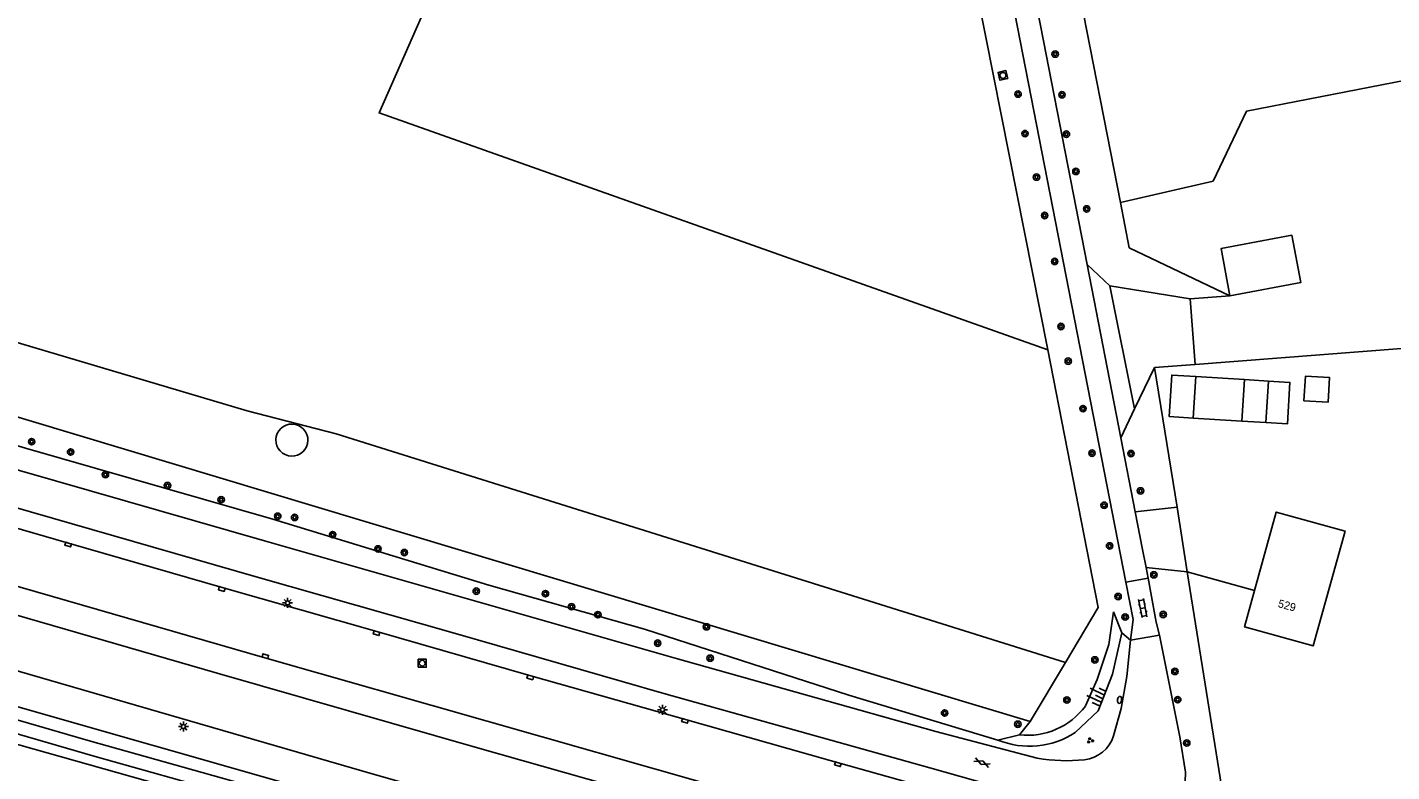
# Model space of a CAD drawing. Extents: x 125000 to 129004, y 397500 to 399008.
# Drawn here: x 126817.1 to 126987.6, y 397608.7 to 397701.8 of the extents above; entities that cross this region are included whole.
import ezdxf

# ---------------------------------------------------------------- set-up
doc = ezdxf.new("R2010")
doc.units = 0
for name, color, linetype in [('gg-afsc-draadraster', 7, 'Continuous'), ('gg-afsc-hekwerk', 7, 'Continuous'), ('gg-afsc-lijn draadraster', 7, 'Continuous'), ('gg-anno-huisnummerreeks BGT', 7, 'Continuous'), ('gg-bbg-gedigitaliseerde bijgebouw', 7, 'Continuous'), ('gg-bbg-hoofdgebouw', 7, 'Continuous'), ('gg-bbg-luifel en loopbrug', 7, 'Continuous'), ('gg-bbg-open loods', 7, 'Continuous'), ('gg-knt-BGT kruinlijn', 7, 'Continuous'), ('gg-knt-bovenkant onderkant talud', 7, 'Continuous'), ('gg-knt-onverhard', 7, 'Continuous'), ('gg-knt-verharding', 7, 'Continuous'), ('gg-knt-verharding nz', 7, 'Continuous'), ('gg-kntw-greppel-droge sloot', 7, 'Continuous'), ('gg-kntw-waterlijn', 7, 'Continuous'), ('gt-grn-groengrens', 7, 'Continuous'), ('gt-grn-vlakafsluiter', 7, 'Continuous'), ('gt-symb-boom', 7, 'Continuous'), ('gt-symb-brandkraan', 7, 'Continuous'), ('gt-symb-gesloten verharding', 7, 'Continuous'), ('gt-symb-groenvak', 7, 'Continuous'), ('gt-symb-klinker verharding', 7, 'Continuous'), ('gt-symb-kolk', 7, 'Continuous'), ('gt-symb-lichtmast', 7, 'Continuous'), ('gt-symb-rioolschacht', 7, 'Continuous'), ('gt-symb-talud symbool', 7, 'Continuous')]:
    doc.layers.add(name, color=color, linetype=linetype)

# ---------------------------------------------------------------- blocks, each defined once
blk = doc.blocks.new('gt0-BOOM')
at = {"layer": 'gt-symb-boom'}
for radius in [0.4, 0.2]:
    blk.add_circle((0, 0), radius, dxfattribs=at)
blk = doc.blocks.new('gt0-RS')
at = {"layer": 'gt-symb-rioolschacht'}
blk.add_lwpolyline([(-0.5, -0.5), (0.5, -0.5), (0.5, 0.5), (-0.5, 0.5)], close=True, dxfattribs=at)
blk.add_circle((0, 0), 0.375, dxfattribs=at)
blk = doc.blocks.new('gt0-KL1')
at = {"layer": 'gt-symb-klinker verharding'}
for p, q in [((-1.15, 0.3), (1.15, 0.3)), ((-1, -0.3), (-1, 0.3)), ((-0.5, 0.3), (-0.5, 0.45)), ((0, -0.3), (0, 0.3)), ((0.5, 0.3), (0.5, 0.45)), ((1, -0.3), (1, 0.3)), ((-1.15, -0.3), (1.15, -0.3)), ((-0.5, -0.45), (-0.5, -0.3)), ((0.5, -0.45), (0.5, -0.3))]:
    blk.add_line(p, q, dxfattribs=at)
blk = doc.blocks.new('gt0-KOLK')
at = {"layer": 'gt-symb-kolk'}
blk.add_lwpolyline([(0, 0), (0.37, 0), (0.37, 0.4), (-0.38, 0.4), (-0.38, 0), (0, 0)], dxfattribs=at)
blk = doc.blocks.new('gt0-LMAST')
at = {"layer": 'gt-symb-lichtmast'}
for p, q in [((-0.18, 0.17), (-0.45, 0.44)), ((-0.01, 0.25), (-0.01, 0.62)), ((0.17, 0.17), (0.44, 0.44)), ((-0.26, 0), (-0.63, 0)), ((-0.18, -0.18), (-0.45, -0.45)), ((-0.01, -0.25), (-0.01, -0.63)), ((0.44, -0.45), (0.17, -0.18)), ((0.24, 0), (0.62, 0))]:
    blk.add_line(p, q, dxfattribs=at)
blk.add_circle((-0.01, 0), 0.25, dxfattribs=at)
blk = doc.blocks.new('gt0-GESVH1')
at = {"layer": 'gt-symb-gesloten verharding'}
for p, q in [((-0.99, -0.26), (0.01, 0.24)), ((0.01, -0.26), (-0.99, 0.24)), ((0.01, 0.24), (1.01, -0.26)), ((1.01, 0.24), (0.01, -0.26))]:
    blk.add_line(p, q, dxfattribs=at)
blk = doc.blocks.new('gt0-TALUD_1')
at = {"layer": 'gt-symb-talud symbool'}
for p, q in [((-1, -1), (-1, 0)), ((-0.5, -2), (-0.5, 0)), ((0, -1), (0, 0)), ((0.5, -2), (0.5, 0)), ((1, -1), (1, 0))]:
    blk.add_line(p, q, dxfattribs=at)
blk = doc.blocks.new('gt0-BR')
at = {"layer": 'gt-symb-brandkraan'}
for centre, radius, start, end in [((-0.24, 0), 0.206, 107.5669, 252.4331), ((0.6, -2.66), 3, 106.892, 107.5669), ((0, -0.69), 0.938, 73.108, 106.892), ((-0.6, -2.66), 3, 72.4331, 73.108), ((0.24, 0), 0.206, 287.567, 72.4331), ((0.6, 2.66), 3, 252.4331, 253.108), ((0, 0.69), 0.938, 253.108, 286.8921), ((-0.6, 2.66), 3, 286.8921, 287.567)]:
    blk.add_arc(centre, radius, start, end, dxfattribs=at)
blk = doc.blocks.new('gt0-GRVAK')
at = {"layer": 'gt-symb-groenvak'}
for p, q in [((-0.11, 0.19), (-0.23, 0.24)), ((-0.18, 0.15), (0.09, 0.15)), ((-0.09, 0.21), (-0.16, 0.32)), ((-0.05, 0.21), (-0.05, 0.39)), ((0, 0.21), (0.06, 0.32)), ((0.01, 0.19), (0.13, 0.24)), ((0.26, -0.05), (0.2, 0.06)), ((0.3, -0.05), (0.3, 0.13)), ((0.35, -0.05), (0.41, 0.06)), ((-0.24, -0.23), (-0.36, -0.18)), ((-0.32, -0.26), (-0.05, -0.26)), ((-0.23, -0.21), (-0.29, -0.09)), ((-0.18, -0.2), (-0.18, -0.02)), ((-0.14, -0.21), (-0.07, -0.09)), ((-0.12, -0.23), (0, -0.18)), ((0.24, -0.07), (0.12, -0.02)), ((0.17, -0.11), (0.44, -0.11)), ((0.37, -0.07), (0.49, -0.02))]:
    blk.add_line(p, q, dxfattribs=at)

msp = doc.modelspace()

# ---------------------------------------------------------------- linework, layer by layer
at = {"layer": 'gg-afsc-draadraster'}
for points in [[(126680.86, 397850.53), (126672.24, 397845.08), (126589.63, 397738.35), (126608.57, 397724.72), (126813.52, 397663.01), (126844.57, 397653.81), (126855.71, 397650.92), (126946.81, 397622.37)], [(126944.64, 397661.44), (126861.05, 397691.05), (126875.28, 397723.35), (126883.03, 397740.92), (126887.22, 397738.97), (126891.23, 397747.64), (126860.83, 397762.12)]]:
    msp.add_lwpolyline(points, dxfattribs=at)
at = {"layer": 'gg-afsc-hekwerk'}
for p, q in [((126963.04, 397659.62), (126957.94, 397659.23)), ((126957.94, 397659.23), (126960.77, 397641.77)), ((126970.45, 397631.34), (126962.01, 397633.69)), ((126950.9, 397629.25), (126946.81, 397622.37)), ((126950.9, 397629.25), (126946.81, 397622.37)), ((126946.81, 397622.37), (126942.42, 397614.98)), ((126946.81, 397622.37), (126942.42, 397614.98))]:
    msp.add_line(p, q, dxfattribs=at)
for points in [[(126942.42, 397614.98), (126787.49, 397661.55), (126736.33, 397676.77), (126688.51, 397691.05), (126603.35, 397716.66)], [(126942.42, 397614.98), (126787.49, 397661.55), (126736.33, 397676.77), (126688.51, 397691.05), (126603.35, 397716.66)], [(127012.52, 397591.52), (127004.41, 397662.81), (126963.04, 397659.62)], [(126962.01, 397633.69), (126967.04, 397602.49), (127012.73, 397589.69), (127012.7, 397589.99)]]:
    msp.add_lwpolyline(points, dxfattribs=at)
at = {"layer": 'gg-afsc-lijn draadraster'}
for points in [[(126680.86, 397850.53), (126672.24, 397845.08), (126589.63, 397738.35), (126608.57, 397724.72), (126813.52, 397663.01), (126844.57, 397653.81), (126855.71, 397650.92), (126946.81, 397622.37)], [(126944.64, 397661.44), (126861.05, 397691.05), (126875.28, 397723.35), (126883.03, 397740.92), (126887.22, 397738.97), (126891.23, 397747.64), (126860.83, 397762.12)]]:
    msp.add_lwpolyline(points, dxfattribs=at)
at = {"layer": 'gg-bbg-gedigitaliseerde bijgebouw'}
for p, q in [((126962.78, 397652.91), (126963.11, 397658.1)), ((126968.87, 397652.53), (126969.19, 397657.72)), ((126972.19, 397657.53), (126969.19, 397657.72)), ((126971.87, 397652.34), (126972.19, 397657.53)), ((126968.87, 397652.53), (126971.87, 397652.34))]:
    msp.add_line(p, q, dxfattribs=at)
msp.add_lwpolyline([(126963.11, 397658.1), (126960.11, 397658.28), (126959.79, 397653.09), (126962.78, 397652.91)], dxfattribs=at)
at = {"layer": 'gg-bbg-hoofdgebouw'}
msp.add_lwpolyline([(126970.45, 397631.34), (126973.16, 397641.16), (126981.76, 397638.78), (126977.79, 397624.43), (126969.2, 397626.8), (126970.45, 397631.34)], dxfattribs=at)
at = {"layer": 'gg-bbg-luifel en loopbrug'}
for p, q in [((126969.19, 397657.72), (126963.11, 397658.1)), ((126962.78, 397652.91), (126968.87, 397652.53))]:
    msp.add_line(p, q, dxfattribs=at)
for points in [[(126967.37, 397668.18), (126976.23, 397669.85), (126975.13, 397675.76), (126966.27, 397674.09), (126967.37, 397668.18)], [(126971.87, 397652.34), (126974.56, 397652.18), (126974.88, 397657.37), (126972.19, 397657.53)]]:
    msp.add_lwpolyline(points, dxfattribs=at)
for start, end in [(65.6412, 245.6412), (245.6412, 65.6412)]:
    msp.add_arc((126850.16, 397650.16), 2, start, end, dxfattribs=at)
at = {"layer": 'gg-bbg-open loods'}
msp.add_lwpolyline([(126976.62, 397655.08), (126976.81, 397658.14), (126979.83, 397657.97), (126979.66, 397654.91), (126976.62, 397655.08)], dxfattribs=at)
at = {"layer": 'gg-knt-BGT kruinlijn'}
msp.add_line((126952.81, 397628.69), (126953.88, 397626.06), dxfattribs=at)
msp.add_lwpolyline([(126953.88, 397626.06), (126952.68, 397620.91), (126950.92, 397616.33), (126948.05, 397613.61)], dxfattribs=at)
msp.add_arc((126942.32, 397622.28), 10.39, 247.7244, 303.4549, dxfattribs=at)
at = {"layer": 'gg-knt-bovenkant onderkant talud'}
msp.add_lwpolyline([(126949.32, 397616.92), (126950.8, 397620.22), (126952.23, 397624.61), (126952.81, 397628.69)], dxfattribs=at)
msp.add_arc((126942.07, 397622.25), 9, 263.6224, 323.6699, dxfattribs=at)
at = {"layer": 'gg-knt-onverhard'}
for p, q in [((126952.37, 397669.42), (126962.4, 397667.82)), ((126962.4, 397667.82), (126967.37, 397668.18)), ((126955.47, 397654.07), (126957.94, 397659.23))]:
    msp.add_line(p, q, dxfattribs=at)
at = {"layer": 'gg-knt-verharding'}
for p, q in [((126952.37, 397669.42), (126949.52, 397672.09)), ((126955.47, 397654.07), (126952.37, 397669.42)), ((126953.74, 397650.42), (126955.47, 397654.07)), ((126955.54, 397641.2), (126953.74, 397650.42)), ((126955.54, 397641.2), (126960.77, 397641.77)), ((126956.89, 397634.22), (126962.01, 397633.69)), ((126957.15, 397632.89), (126956.89, 397634.22)), ((126957.15, 397632.89), (126954.38, 397632.4)), ((126954.96, 397625.15), (126958.58, 397625.78))]:
    msp.add_line(p, q, dxfattribs=at)
for points in [[(126954.38, 397632.4), (126927.62, 397769.48), (126916.45, 397827.16), (126915.26, 397838.51), (126918.02, 397860.69), (126917.99, 397861.95)], [(126949.52, 397672.09), (126930.37, 397770.33), (126919.32, 397827.4), (126918.13, 397838.61), (126919.28, 397847.03)], [(126898.05, 397622.91), (126846.72, 397637.56), (126816.13, 397646.34), (126784.36, 397655.62), (126753.25, 397664.65), (126744.62, 397667.19), (126679.83, 397686.37), (126645.26, 397696.66), (126630.36, 397701.2)], [(126958.64, 397601.65), (126955.76, 397602.08), (126952.55, 397602.68), (126946.55, 397604.46), (126929.88, 397609.18), (126896.65, 397618.5), (126870.61, 397625.99), (126845.69, 397633.05), (126815.03, 397641.9), (126783.19, 397651.1), (126743.33, 397662.77), (126709.67, 397672.73), (126678.64, 397681.95), (126642.42, 397692.79), (126626.7, 397697.63)], [(127217.52, 397528.12), (127216.66, 397528.36), (127174.98, 397539.4), (127133.48, 397550.52), (127112.67, 397556.13), (127072.64, 397567.02), (127034.07, 397577.58), (126995.54, 397588.26), (126956.98, 397599.02), (126937.75, 397604.4), (126917.42, 397610.12), (126899.33, 397615.25), (126880, 397620.69), (126860.79, 397626.22), (126841.44, 397631.74), (126822.25, 397637.29), (126803.1, 397642.8), (126783.96, 397648.35), (126764.71, 397653.99), (126745.56, 397659.57), (126726.38, 397665.2), (126693.46, 397674.95)], [(127229.02, 397517.84), (127201.79, 397525.03), (127175.21, 397532.08), (127124.03, 397545.78), (127099.13, 397552.5), (127072.79, 397559.71), (127046.84, 397566.77), (126995.54, 397580.92), (126968.7, 397588.42), (126944.12, 397595.31), (126902.34, 397607.09), (126846.79, 397622.95), (126810.53, 397633.38), (126783.9, 397641.11), (126756.49, 397649.1), (126737.73, 397654.58), (126693.39, 397667.65), (126691.46, 397668.17)], [(127228.13, 397514.43), (127201.09, 397521.57), (127174.12, 397528.76), (127147.75, 397535.83), (127123.09, 397542.48), (127098.21, 397549.13), (127071.78, 397556.36), (127045.92, 397563.39), (126994.69, 397577.57), (126943.18, 397591.97), (126900.68, 397603.95), (126873.36, 397611.7), (126840.83, 397621.01), (126782.2, 397637.97), (126755.87, 397645.68), (126736.59, 397651.23)], [(126956.89, 397634.22), (126956.46, 397636.48), (126955.54, 397641.2)], [(126954.38, 397632.4), (126955.28, 397627.72), (126954.96, 397625.15)], [(126958.58, 397625.78), (126958.16, 397627.38), (126957.15, 397632.89)], [(127226.37, 397507.68), (127213.45, 397511.07), (127212.8, 397511.23), (127212.87, 397511.61), (127203.25, 397514.16), (127179.75, 397520.34), (127157.76, 397526.2), (127111.36, 397538.68), (127090.71, 397544.26), (127065.54, 397551.12), (127043.84, 397557.07), (127020.85, 397563.46), (126998.29, 397569.62), (126967.67, 397578.26), (126942.81, 397585.13), (126939.99, 397585.87), (126928.21, 397589.18), (126906.39, 397595.25), (126882.62, 397602.07), (126860.21, 397608.45), (126793.27, 397627.87), (126789.12, 397629.01)], [(126954.96, 397625.15), (126954.5, 397620.59), (126953.79, 397616.6), (126952.83, 397613.19)], [(126961.72, 397606.18), (126961.81, 397608.66), (126961.12, 397613.05), (126958.58, 397625.78)], [(126943.3, 397610.41), (126930.64, 397613.73), (126898.05, 397622.91)]]:
    msp.add_lwpolyline(points, dxfattribs=at)
for centre, radius, start, end in [((126948.74, 397614.47), 4.29, 276.1191, 342.6277), ((126946.95, 397630.17), 20.09, 259.5313, 276.4319)]:
    msp.add_arc(centre, radius, start, end, dxfattribs=at)
at = {"layer": 'gg-knt-verharding nz'}
msp.add_line((126953.74, 397650.42), (126949.52, 397672.09), dxfattribs=at)
at = {"layer": 'gg-kntw-greppel-droge sloot'}
for p, q in [((126942.42, 397614.98), (126941.07, 397613.3)), ((126941.07, 397613.3), (126938.38, 397612.66))]:
    msp.add_line(p, q, dxfattribs=at)
for points in [[(126938.38, 397612.66), (126919.74, 397618.29), (126894.23, 397626.51), (126874.77, 397632.03), (126847.78, 397640.26), (126816.86, 397649.13), (126785.57, 397658.6), (126753.96, 397667.27), (126745.79, 397670), (126712.61, 397679.71), (126680.54, 397690.07), (126646.67, 397699.99), (126630.26, 397705.04), (126604.63, 397714.07), (126588.73, 397725.07), (126576.4, 397735.35), (126577.59, 397737.11)], [(126791.71, 397621.87), (126794.89, 397622.82), (126870.78, 397601.15), (126914.48, 397588.79), (126958.33, 397576.51), (126959.95, 397575.77), (126961.59, 397573.52)], [(126961.59, 397573.52), (126961.42, 397572.83), (126958.13, 397571.91), (126919.94, 397582.63), (126868.86, 397597.15), (126796.66, 397617.51)]]:
    msp.add_lwpolyline(points, dxfattribs=at)
at = {"layer": 'gg-kntw-waterlijn'}
msp.add_lwpolyline([(126793.84, 397621.57), (126824.69, 397612.59), (126958.99, 397574.91), (126958.53, 397573.28), (126825.56, 397610.59), (126793.3, 397619.97), (126793.84, 397621.57)], dxfattribs=at)
at = {"layer": 'gt-grn-groengrens'}
for p, q in [((126916.36, 397804.09), (126944.64, 397661.44)), ((126953.69, 397679.85), (126947.02, 397714.12)), ((126954.78, 397674.2), (126953.69, 397679.85)), ((126954.78, 397674.2), (126967.37, 397668.18)), ((126944.64, 397661.44), (126950.9, 397629.25)), ((126953.88, 397626.06), (126954.96, 397625.15))]:
    msp.add_line(p, q, dxfattribs=at)
msp.add_lwpolyline([(127006.13, 397674.96), (127001.57, 397687.15), (126997.93, 397690.73), (127000.77, 397696.06), (127000.26, 397697.27), (126969.43, 397691.26), (126965.26, 397682.51), (126953.69, 397679.85)], dxfattribs=at)
at = {"layer": 'gt-grn-vlakafsluiter'}
for p, q in [((126962.4, 397667.82), (126963.04, 397659.62)), ((126960.77, 397641.77), (126962.01, 397633.69))]:
    msp.add_line(p, q, dxfattribs=at)

# ---------------------------------------------------------------- block references
at = {"layer": 'gt-symb-boom'}
for p in [(126945.54, 397698.41), (126940.9, 397693.41), (126946.39, 397693.32), (126941.77, 397688.47), (126946.94, 397688.4), (126948.13, 397683.74), (126943.2, 397683.03), (126949.47, 397679.06), (126944.22, 397678.23), (126945.48, 397672.49), (126946.26, 397664.36), (126947.17, 397660.02), (126949.02, 397654.09), (126817.64, 397649.96), (126822.51, 397648.67), (126950.14, 397648.52), (126955.01, 397648.47), (126826.86, 397645.84), (126834.62, 397644.47), (126956.2, 397643.81), (126841.32, 397642.71), (126951.65, 397642.01), (126848.39, 397640.64), (126850.5, 397640.49), (126855.25, 397638.34), (126860.92, 397636.56), (126864.21, 397636.1), (126952.34, 397636.93), (126957.87, 397633.32), (126873.2, 397631.27), (126881.84, 397630.96), (126885.1, 397629.33), (126953.4, 397630.6), (126888.4, 397628.33), (126954.28, 397628.04), (126959.04, 397628.36), (126901.96, 397626.82), (126895.87, 397624.77), (126902.43, 397622.89), (126950.5, 397622.68), (126960.5, 397621.24), (126947, 397617.67), (126960.85, 397617.71), (126931.72, 397616.04), (126940.87, 397614.64), (126961.98, 397612.29)]:
    msp.add_blockref('gt0-BOOM', p, dxfattribs=at)
at = {"layer": 'gt-symb-brandkraan', "rotation": -98.12896116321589}
msp.add_blockref('gt0-BR', (126953.59, 397617.68), dxfattribs=at)
at = {"layer": 'gt-symb-gesloten verharding', "rotation": -22.897591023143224}
msp.add_blockref('gt0-GESVH1', (126936.39, 397609.85), dxfattribs=at)
at = {"layer": 'gt-symb-groenvak'}
msp.add_blockref('gt0-GRVAK', (126949.9, 397612.61), dxfattribs=at)
at = {"layer": 'gt-symb-klinker verharding', "rotation": -79.04956573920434}
msp.add_blockref('gt0-KL1', (126956.48, 397629.15), dxfattribs=at)
at = {"layer": 'gt-symb-kolk'}
for p, rotation in [((126822.25, 397637.29), 163.87503926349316), ((126841.44, 397631.74), 164.05903798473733), ((126860.79, 397626.22), 163.95705115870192), ((126846.79, 397622.95), -16.05845983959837), ((126880, 397620.69), 164.2862644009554), ((126899.33, 397615.25), 164.1510428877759), ((126918.43, 397609.83), 164.17653577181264)]:
    msp.add_blockref('gt0-KOLK', p, dxfattribs=dict(at, rotation=rotation))
at = {"layer": 'gt-symb-lichtmast'}
for p in [(126849.63, 397629.8), (126896.48, 397616.45), (126836.61, 397614.35)]:
    msp.add_blockref('gt0-LMAST', p, dxfattribs=at)
at = {"layer": 'gt-symb-rioolschacht', "rotation": 103.41107184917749}
msp.add_blockref('gt0-RS', (126939.01, 397695.74), dxfattribs=at)
at = {"layer": 'gt-symb-rioolschacht'}
msp.add_blockref('gt0-RS', (126866.44, 397622.27), dxfattribs=at)
at = {"layer": 'gt-symb-talud symbool', "xscale": 1.000199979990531, "yscale": 1.0001999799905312, "rotation": -115.3352769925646}
msp.add_blockref('gt0-TALUD_1', (126951.5, 397617.83), dxfattribs=at)

# ---------------------------------------------------------------- texts
at = {"layer": 'gg-anno-huisnummerreeks BGT'}
msp.add_text('529', height=1, rotation=344.6, dxfattribs=at).set_placement((126973.3, 397629.3))

doc.saveas('drawing.dxf')
